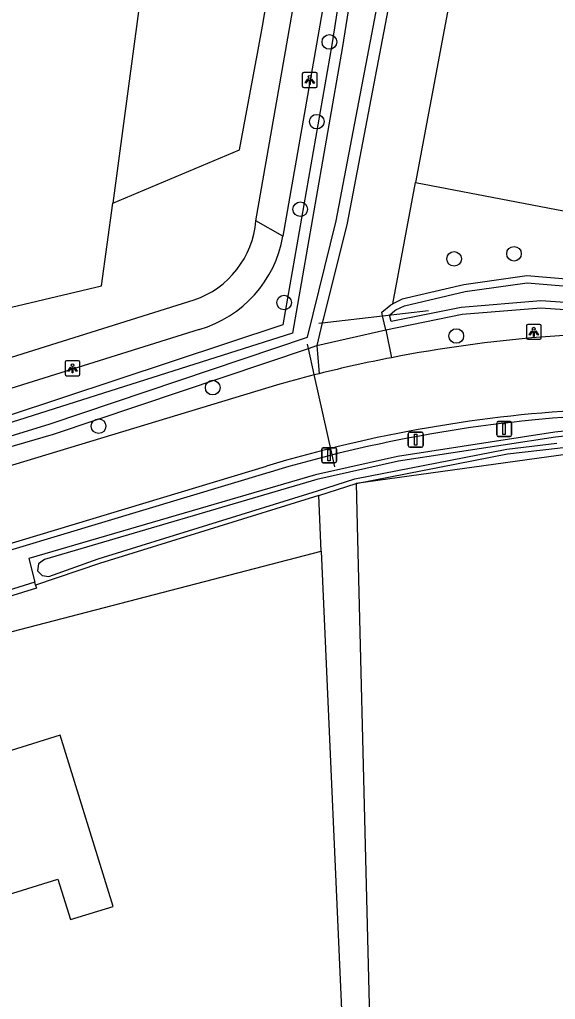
# Model space of a CAD drawing. Extents: x 162880 to 165536, y 384011 to 385179.
# Drawn here: x 164577.6 to 164613.5, y 384581.1 to 384646.6 of the extents above; entities that cross this region are included whole.
import ezdxf

# ---------------------------------------------------------------- set-up
doc = ezdxf.new("R2010")
doc.units = 0
for name, color, linetype in [('IMGEO_Afsluitpaal', 7, 'Continuous'), ('IMGEO_Berm_halfverhard', 7, 'Continuous'), ('IMGEO_Boom', 7, 'Continuous'), ('IMGEO_Duiker', 7, 'Continuous'), ('IMGEO_Erf', 7, 'Continuous'), ('IMGEO_Fietspad_open', 7, 'Continuous'), ('IMGEO_Grasland_agrarisch', 7, 'Continuous'), ('IMGEO_Grasland_overig', 7, 'Continuous'), ('IMGEO_Groenvoorziening', 7, 'Continuous'), ('IMGEO_Haag', 7, 'Continuous'), ('IMGEO_Lichtpunt', 7, 'Continuous'), ('IMGEO_Pand', 7, 'Continuous'), ('IMGEO_Rijbaan_lokaal_gesloten', 7, 'Continuous'), ('IMGEO_Waterloop', 7, 'Continuous')]:
    doc.layers.add(name, color=color, linetype=linetype)

msp = doc.modelspace()

# ---------------------------------------------------------------- linework, layer by layer
at = {"layer": 'IMGEO_Afsluitpaal'}
for p, q in [((164609.547, 384618.84), (164609.547, 384619.64)), ((164609.547, 384619.64), (164609.547, 384618.84)), ((164609.647, 384619.74), (164610.437, 384619.74)), ((164610.437, 384619.74), (164609.647, 384619.74)), ((164610.537, 384619.64), (164610.537, 384618.84)), ((164610.537, 384618.84), (164610.537, 384619.64)), ((164603.633, 384618.128), (164603.633, 384618.928)), ((164603.633, 384618.928), (164603.633, 384618.128)), ((164603.733, 384619.028), (164604.523, 384619.028)), ((164604.523, 384619.028), (164603.733, 384619.028)), ((164604.623, 384618.928), (164604.623, 384618.128)), ((164604.623, 384618.128), (164604.623, 384618.928)), ((164610.437, 384618.74), (164609.647, 384618.74)), ((164609.647, 384618.74), (164610.437, 384618.74)), ((164597.838, 384617.083), (164597.838, 384617.883)), ((164597.838, 384617.883), (164597.838, 384617.083)), ((164597.938, 384617.983), (164598.728, 384617.983)), ((164598.728, 384617.983), (164597.938, 384617.983)), ((164598.828, 384617.883), (164598.828, 384617.083)), ((164598.828, 384617.083), (164598.828, 384617.883)), ((164604.523, 384618.028), (164603.733, 384618.028)), ((164603.733, 384618.028), (164604.523, 384618.028)), ((164598.728, 384616.983), (164597.938, 384616.983)), ((164597.938, 384616.983), (164598.728, 384616.983))]:
    msp.add_line(p, q, dxfattribs=at)
for points in [[(164609.967, 384619.615), (164610.117, 384619.615), (164610.117, 384618.865), (164609.967, 384618.865), (164609.967, 384619.615)], [(164604.053, 384618.903), (164604.203, 384618.903), (164604.203, 384618.153), (164604.053, 384618.153), (164604.053, 384618.903)], [(164598.258, 384617.858), (164598.408, 384617.858), (164598.408, 384617.108), (164598.258, 384617.108), (164598.258, 384617.858)]]:
    msp.add_lwpolyline(points, dxfattribs=at)
for centre, start, end in [((164609.647, 384619.64), 90, 180), ((164609.647, 384619.64), 90, 180), ((164610.437, 384619.64), 0, 90), ((164610.437, 384619.64), 360, 90), ((164603.733, 384618.928), 90, 180), ((164603.733, 384618.928), 90, 180), ((164604.523, 384618.928), 0, 90), ((164604.523, 384618.928), 360, 90), ((164609.647, 384618.84), 180, 270), ((164609.647, 384618.84), 180, 270), ((164610.437, 384618.84), 270, 0), ((164610.437, 384618.84), 270, 0), ((164603.733, 384618.128), 180, 270), ((164603.733, 384618.128), 180, 270), ((164604.523, 384618.128), 270, 0), ((164604.523, 384618.128), 270, 0), ((164597.938, 384617.883), 90, 180), ((164597.938, 384617.883), 90, 180), ((164598.728, 384617.883), 0, 90), ((164598.728, 384617.883), 360, 90), ((164597.938, 384617.083), 180, 270), ((164597.938, 384617.083), 180, 270), ((164598.728, 384617.083), 270, 0), ((164598.728, 384617.083), 270, 0)]:
    msp.add_arc(centre, 0.1, start, end, dxfattribs=at)
at = {"layer": 'IMGEO_Berm_halfverhard'}
msp.add_lwpolyline([(164563.468, 384607.066), (164594.315, 384616.342)], dxfattribs=at)
msp.add_arc((164621.149, 384527.2), 93.093, 93.14604, 106.75315, dxfattribs=at)
at = {"layer": 'IMGEO_Boom'}
for centre in [(164598.353, 384645.13), (164597.512, 384639.8), (164596.404, 384633.942), (164610.704, 384630.962), (164606.696, 384630.623), (164595.327, 384627.697), (164606.843, 384625.462), (164590.549, 384622.009), (164582.909, 384619.43)]:
    msp.add_circle(centre, 0.489, dxfattribs=at)
at = {"layer": 'IMGEO_Duiker'}
for points in [[(164597.649, 384626.312), (164597.881, 384626.339), (164601.916, 384626.805), (164604.982, 384627.16)], [(164598.716, 384616.708), (164598.534, 384617.521), (164597.337, 384622.877), (164596.946, 384624.627), (164596.879, 384624.926)]]:
    msp.add_lwpolyline(points, dxfattribs=at)
at = {"layer": 'IMGEO_Erf'}
for points in [[(164597.647, 384614.791), (164600.142, 384615.586)], [(164600.142, 384615.586), (164600.236, 384611.866), (164601.359, 384567.373)], [(164597.81, 384611.079), (164599.336, 384576.373)]]:
    msp.add_lwpolyline(points, dxfattribs=at)
at = {"layer": 'IMGEO_Fietspad_open'}
for points in [[(164604.382, 384694.366), (164605.099, 384688.364), (164595.248, 384632.14)], [(164593.436, 384633.168), (164600.733, 384674.821)], [(164595.248, 384632.14), (164593.436, 384633.168)], [(164562.497, 384619.482), (164589.301, 384627.878)], [(164589.653, 384625.904), (164564.062, 384617.896), (164561.68, 384617.203)]]:
    msp.add_lwpolyline(points, dxfattribs=at)
for centre, radius, start, end in [((164587.339, 384633.673), 6.118, 288.70551, 355.2676), ((164587.458, 384633.501), 7.908, 286.11487, 350.0876)]:
    msp.add_arc(centre, radius, start, end, dxfattribs=at)
at = {"layer": 'IMGEO_Grasland_agrarisch'}
for points in [[(164647.518, 384639.692), (164648.445, 384644.508), (164655.965, 384684.897), (164630.489, 384689.682), (164614.796, 384692.63), (164604.125, 384635.726)], [(164604.125, 384635.726), (164624.39, 384631.853)]]:
    msp.add_lwpolyline(points, dxfattribs=at)
at = {"layer": 'IMGEO_Grasland_overig'}
for points in [[(164597.647, 384614.791), (164582.978, 384610.25), (164578.698, 384608.794)], [(164597.81, 384611.079), (164597.647, 384614.791)], [(164563.123, 384602.066), (164597.81, 384611.079)]]:
    msp.add_lwpolyline(points, dxfattribs=at)
at = {"layer": 'IMGEO_Groenvoorziening'}
for points in [[(164611.158, 384694.5), (164610.93, 384693.453), (164609.364, 384686.268), (164606.676, 384670.409), (164599.539, 384633.014), (164597.935, 384626.558), (164597.881, 384626.339), (164597.503, 384624.815)], [(164607.638, 384693.67), (164606.395, 384687.855), (164603.226, 384670.477), (164600.105, 384655.085), (164598.511, 384644.94), (164595.243, 384626.219), (164569.382, 384617.651), (164561.8, 384615.419)], [(164598.77, 384675.025), (164587.769, 384675.622), (164586.432, 384662.324), (164585.58, 384647.177), (164583.864, 384634.349)], [(164583.864, 384634.349), (164592.349, 384637.917), (164593.587, 384644.61), (164593.877, 384646.178), (164598.77, 384675.025)], [(164602.605, 384627.62), (164604.125, 384635.726)], [(164562.497, 384619.482), (164561.543, 384623.718), (164583.111, 384628.823), (164583.864, 384634.349)], [(164636.705, 384626.77), (164620.515, 384628.737), (164611.57, 384629.481), (164607.345, 384628.895), (164603.212, 384627.919), (164602.605, 384627.62)], [(164602.135, 384625.884), (164601.916, 384626.805), (164601.857, 384627.051), (164602.474, 384627.555), (164602.605, 384627.62)], [(164602.135, 384625.884), (164607.237, 384626.915), (164612.504, 384627.348), (164619.907, 384626.844), (164620.045, 384626.829), (164636.426, 384625.049), (164636.559, 384625.87), (164636.705, 384626.77)], [(164597.503, 384624.815), (164602.135, 384625.884)], [(164602.135, 384625.884), (164602.504, 384624.01)], [(164561.856, 384614.574), (164562.079, 384613.718), (164579.893, 384618.887), (164596.946, 384624.627), (164597.503, 384624.815)], [(164597.503, 384624.815), (164597.665, 384622.936)], [(164600.142, 384615.586), (164610.277, 384617.579), (164613.604, 384617.969), (164618.31, 384618.509), (164620.471, 384618.492), (164632.117, 384617.326), (164634.197, 384617.05), (164634.21, 384617.195), (164634.303, 384618.282), (164632.339, 384618.437), (164620.294, 384619.511), (164618.253, 384619.548), (164613.427, 384619.028), (164602.92, 384617.403), (164597.428, 384616.179), (164578.247, 384610.571), (164578.649, 384608.988)], [(164635.521, 384616.26), (164624.996, 384617.328), (164617.957, 384617.773), (164617.433, 384617.755), (164616.042, 384617.706), (164615.132, 384617.675), (164600.142, 384615.586)]]:
    msp.add_lwpolyline(points, dxfattribs=at)
at = {"layer": 'IMGEO_Haag'}
for points in [[(164578.649, 384608.988), (164564.691, 384604.653)], [(164578.698, 384608.794), (164578.649, 384608.988)], [(164578.698, 384608.794), (164578.757, 384608.603), (164564.838, 384604.28), (164564.779, 384604.471)]]:
    msp.add_lwpolyline(points, dxfattribs=at)
at = {"layer": 'IMGEO_Lichtpunt'}
for p, q in [((164597.444, 384643.085), (164596.636, 384643.085)), ((164597.444, 384643.085), (164596.636, 384643.085)), ((164596.542, 384642.99), (164596.542, 384642.183)), ((164596.542, 384642.99), (164596.542, 384642.183)), ((164597.538, 384642.183), (164597.538, 384642.99)), ((164597.538, 384642.183), (164597.538, 384642.99)), ((164596.636, 384642.089), (164597.444, 384642.089)), ((164596.636, 384642.089), (164597.444, 384642.089)), ((164611.529, 384626.145), (164611.529, 384625.338)), ((164611.529, 384626.145), (164611.529, 384625.338)), ((164612.431, 384626.24), (164611.623, 384626.24)), ((164612.431, 384626.24), (164611.623, 384626.24)), ((164612.525, 384625.338), (164612.525, 384626.145)), ((164612.525, 384625.338), (164612.525, 384626.145)), ((164611.623, 384625.244), (164612.431, 384625.244)), ((164611.623, 384625.244), (164612.431, 384625.244)), ((164580.67, 384623.706), (164580.67, 384622.899)), ((164580.67, 384623.706), (164580.67, 384622.899)), ((164581.572, 384623.801), (164580.764, 384623.801)), ((164581.572, 384623.801), (164580.764, 384623.801)), ((164581.666, 384622.899), (164581.666, 384623.706)), ((164581.666, 384622.899), (164581.666, 384623.706)), ((164580.764, 384622.805), (164581.572, 384622.805)), ((164580.764, 384622.805), (164581.572, 384622.805))]:
    msp.add_line(p, q, dxfattribs=at)
for points in [[(164596.916, 384642.654), (164596.955, 384642.626), (164596.767, 384642.364), (164596.729, 384642.391), (164596.916, 384642.654)], [(164597.018, 384642.606), (164597.065, 384642.606), (164597.065, 384642.284), (164597.018, 384642.284), (164597.018, 384642.606)], [(164597.128, 384642.626), (164597.166, 384642.653), (164597.353, 384642.391), (164597.314, 384642.363), (164597.128, 384642.626)], [(164611.903, 384625.809), (164611.942, 384625.781), (164611.754, 384625.519), (164611.716, 384625.546), (164611.903, 384625.809)], [(164612.005, 384625.761), (164612.052, 384625.761), (164612.052, 384625.439), (164612.005, 384625.439), (164612.005, 384625.761)], [(164612.115, 384625.781), (164612.153, 384625.808), (164612.34, 384625.546), (164612.301, 384625.518), (164612.115, 384625.781)], [(164581.044, 384623.37), (164581.083, 384623.342), (164580.895, 384623.08), (164580.857, 384623.107), (164581.044, 384623.37)], [(164581.256, 384623.342), (164581.294, 384623.369), (164581.481, 384623.107), (164581.442, 384623.079), (164581.256, 384623.342)], [(164581.146, 384623.322), (164581.193, 384623.322), (164581.193, 384623), (164581.146, 384623), (164581.146, 384623.322)]]:
    msp.add_lwpolyline(points, dxfattribs=at)
for centre in [(164597.041, 384642.788), (164612.028, 384625.943), (164581.169, 384623.504)]:
    msp.add_circle(centre, 0.0994, dxfattribs=at)
for centre, start, end in [((164596.636, 384642.99), 90, 180), ((164596.636, 384642.99), 90, 180), ((164597.444, 384642.99), 0, 90), ((164597.444, 384642.99), 0, 90), ((164596.636, 384642.183), 180, 270), ((164596.636, 384642.183), 180, 270), ((164597.444, 384642.183), 270, 0), ((164597.444, 384642.183), 270, 360), ((164611.623, 384626.145), 90, 180), ((164611.623, 384626.145), 90, 180), ((164612.431, 384626.145), 0, 90), ((164612.431, 384626.145), 0, 90), ((164611.623, 384625.338), 180, 270), ((164611.623, 384625.338), 180, 270), ((164612.431, 384625.338), 270, 0), ((164612.431, 384625.338), 270, 360), ((164580.764, 384623.706), 90, 180), ((164580.764, 384623.706), 90, 180), ((164581.572, 384623.706), 0, 90), ((164581.572, 384623.706), 0, 90), ((164580.764, 384622.899), 180, 270), ((164580.764, 384622.899), 180, 270), ((164581.572, 384622.899), 270, 0), ((164581.572, 384622.899), 270, 360)]:
    msp.add_arc(centre, 0.0946, start, end, dxfattribs=at)
at = {"layer": 'IMGEO_Pand'}
msp.add_lwpolyline([(164581.034, 384586.418), (164583.886, 384587.305), (164580.346, 384598.769), (164569.705, 384595.445), (164572.417, 384586.715), (164580.191, 384589.13), (164581.034, 384586.418)], dxfattribs=at)
at = {"layer": 'IMGEO_Rijbaan_lokaal_gesloten'}
for points in [[(164595.036, 384622.236), (164564.615, 384613.02)], [(164565.993, 384608.261), (164594.146, 384616.753)]]:
    msp.add_lwpolyline(points, dxfattribs=at)
for centre, radius, start, end in [((164619.995, 384533.764), 91.926, 88.38853, 100.96868), ((164619.95, 384533.968), 91.717, 100.96532, 104.0622), ((164619.446, 384535.845), 89.774, 104.0415, 105.77792), ((164620.427, 384530.113), 90.539, 92.77752, 106.87456)]:
    msp.add_arc(centre, radius, start, end, dxfattribs=at)
at = {"layer": 'IMGEO_Waterloop'}
for points in [[(164610.209, 384693.61), (164610.437, 384694.657), (164611.197, 384698.143), (164609.434, 384698.544), (164608.359, 384693.516), (164607.119, 384687.712), (164603.95, 384670.338), (164600.831, 384654.954), (164599.239, 384644.819), (164595.894, 384625.657), (164569.602, 384617.305), (164562.847, 384615.411), (164562.404, 384615.203), (164562.285, 384614.777), (164562.713, 384614.449), (164563.141, 384614.51), (164579.672, 384619.591), (164596.884, 384625.385), (164598.818, 384633.172), (164605.95, 384670.54), (164608.64, 384686.408), (164610.209, 384693.61)], [(164635.915, 384625.993), (164636.186, 384625.827), (164636.194, 384625.531), (164636.014, 384625.413), (164635.707, 384625.444), (164620.095, 384627.287), (164619.948, 384627.303), (164612.501, 384627.81), (164607.172, 384627.371), (164602.48, 384626.423), (164602.374, 384626.858), (164602.725, 384627.166), (164602.809, 384627.207), (164603.369, 384627.483), (164607.43, 384628.442), (164611.583, 384629.018), (164620.468, 384628.279), (164635.915, 384625.993)], [(164616.042, 384618.982), (164613.469, 384618.705), (164602.98, 384617.083), (164597.509, 384615.864), (164579.299, 384610.506), (164578.899, 384610.221), (164578.818, 384609.747), (164579.147, 384609.441), (164579.586, 384609.375), (164582.877, 384610.56), (164597.549, 384615.102), (164600.061, 384615.902), (164610.227, 384617.901), (164613.567, 384618.292)]]:
    msp.add_lwpolyline(points, dxfattribs=at)

doc.saveas('drawing.dxf')
